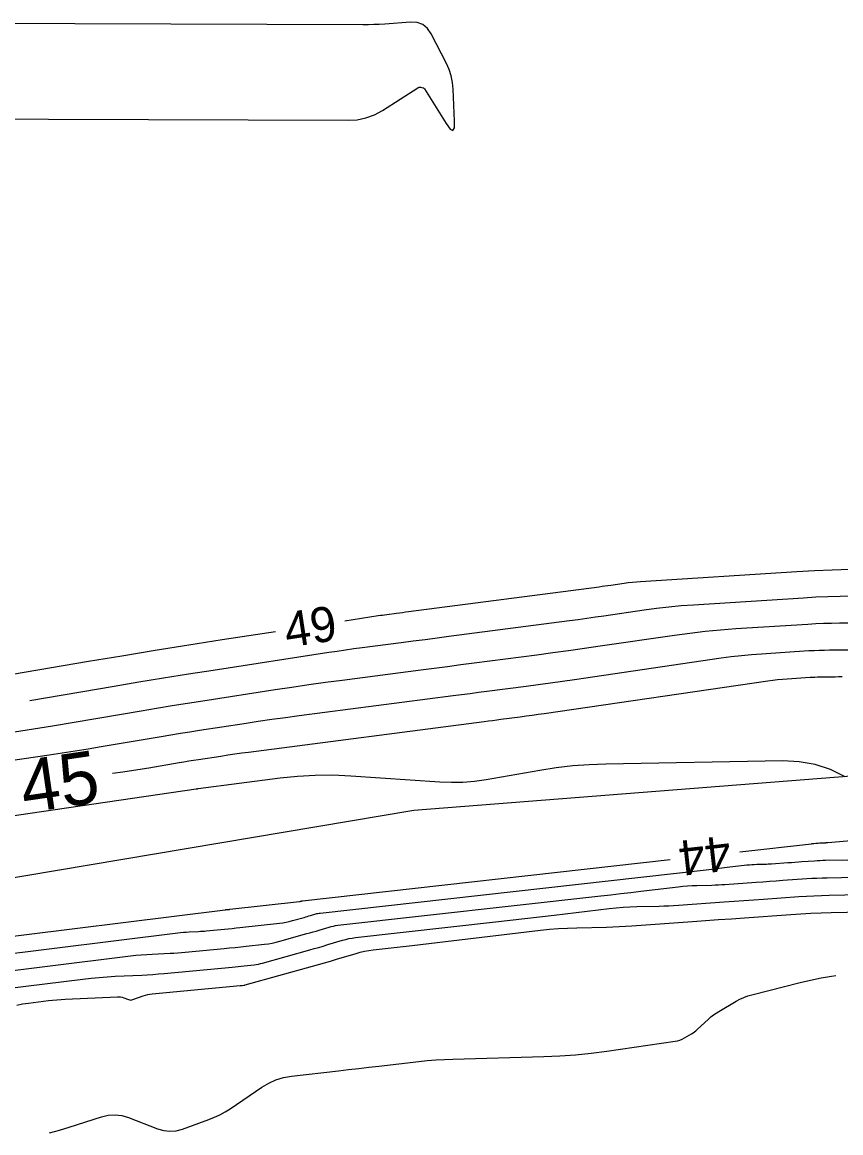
# Model space of a CAD drawing. Extents: x 2384780 to 2405861, y 547869 to 573706.
# Drawn here: x 2396617 to 2396663.8, y 552659.6 to 552722.9 of the extents above; entities that cross this region are included whole.
import ezdxf

# ---------------------------------------------------------------- set-up
doc = ezdxf.new("R2010")
doc.units = 0
for name, color, linetype in [('Old_Level_5', 7, 'Continuous'), ('Old_Level_60', 7, 'Continuous'), ('Old_Level_61', 7, 'Continuous')]:
    doc.layers.add(name, color=color, linetype=linetype)

msp = doc.modelspace()

# ---------------------------------------------------------------- linework, layer by layer
at = {"layer": 'Old_Level_5'}
msp.add_lwpolyline([(2396710.906, 552683.5575), (2396639.3965, 552677.93475), (2396571.0025, 552666.43375), (2396546.2295, 552660.5555)], dxfattribs=at)
at = {"layer": 'Old_Level_60'}
for points in [[(2396664.2955, 552691.687), (2396663.27925, 552691.65825), (2396662.2635, 552691.61525), (2396661.24825, 552691.55775), (2396652.3405, 552690.9895), (2396652.10425, 552690.972), (2396651.8685, 552690.94975), (2396651.63325, 552690.92275), (2396651.3985, 552690.891), (2396650.63275, 552690.77925), (2396650.4685, 552690.7555), (2396650.30425, 552690.7325), (2396650.14, 552690.71), (2396649.9755, 552690.68825), (2396639.09425, 552689.26825), (2396638.92225, 552689.24575), (2396638.75025, 552689.2235)], [(2396664.42725, 552690.16), (2396663.7295, 552690.15025), (2396663.03225, 552690.1305), (2396662.33525, 552690.101), (2396661.6385, 552690.0615), (2396655.35475, 552689.66075), (2396654.64825, 552689.6085), (2396653.94325, 552689.542), (2396653.23975, 552689.461), (2396652.53775, 552689.36575), (2396650.24675, 552689.03125), (2396649.75575, 552688.9605), (2396649.26425, 552688.89175), (2396648.77275, 552688.82475), (2396648.281, 552688.7595), (2396641.39475, 552687.861), (2396640.71425, 552687.77225), (2396640.0335, 552687.6835), (2396639.35275, 552687.59475), (2396638.672, 552687.50625), (2396636.4485, 552687.2175), (2396635.97225, 552687.154), (2396635.49625, 552687.088), (2396635.02075, 552687.019), (2396634.54575, 552686.9475), (2396627.939, 552685.93125), (2396626.52375, 552685.71075), (2396625.1095, 552685.485), (2396623.696, 552685.254), (2396622.28325, 552685.01775), (2396617.4685, 552684.20325)], [(2396638.75025, 552689.2235), (2396638.57825, 552689.201), (2396638.40625, 552689.17875), (2396637.8445, 552689.10575), (2396637.72425, 552689.08975), (2396637.604, 552689.073), (2396637.484, 552689.05575), (2396637.364, 552689.0375), (2396635.445, 552688.74225)], [(2396631.4915, 552688.13425), (2396628.4495, 552687.66625), (2396626.53975, 552687.36875), (2396624.63125, 552687.06425), (2396622.724, 552686.7525), (2396620.81775, 552686.43375), (2396609.89225, 552684.58525)], [(2396665.7875, 552688.634), (2396663.6855, 552688.61975), (2396663.23525, 552688.6135), (2396662.78525, 552688.60075), (2396662.33525, 552688.58175), (2396661.88575, 552688.55625), (2396657.77475, 552688.294), (2396656.89475, 552688.229), (2396656.01675, 552688.146), (2396655.1405, 552688.04525), (2396654.266, 552687.9265), (2396650.0375, 552687.30925), (2396649.13125, 552687.17875), (2396648.2245, 552687.0515), (2396647.317, 552686.92775), (2396646.40925, 552686.80775), (2396642.8445, 552686.3425), (2396642.08075, 552686.24275), (2396641.31675, 552686.14325), (2396640.55275, 552686.04375), (2396639.789, 552685.9445), (2396635.3075, 552685.36225), (2396634.34775, 552685.23475), (2396633.38875, 552685.1015), (2396632.4305, 552684.9625), (2396631.473, 552684.81825), (2396627.35225, 552684.18425), (2396626.46975, 552684.04675), (2396625.5875, 552683.906), (2396624.70575, 552683.762), (2396623.82475, 552683.61475), (2396618.7695, 552682.7595), (2396617.68575, 552682.579), (2396616.60125, 552682.40475)], [(2396664.51225, 552687.09025), (2396663.13025, 552687.08075), (2396662.83425, 552687.0765), (2396662.53825, 552687.06825), (2396662.2425, 552687.05575), (2396661.94675, 552687.039), (2396659.244, 552686.8665), (2396658.6655, 552686.82375), (2396658.08825, 552686.76925), (2396657.512, 552686.703), (2396656.93725, 552686.625), (2396648.55875, 552685.40175), (2396647.872, 552685.303), (2396647.185, 552685.2065), (2396646.49775, 552685.113), (2396645.81, 552685.02175), (2396643.563, 552684.7285), (2396643.0815, 552684.66575), (2396642.6, 552684.603), (2396642.1185, 552684.5405), (2396641.637, 552684.47775), (2396632.848, 552683.33575), (2396632.06375, 552683.2315), (2396631.28, 552683.1225), (2396630.497, 552683.00925), (2396629.7145, 552682.89125), (2396627.16, 552682.49825), (2396626.61275, 552682.413), (2396626.06575, 552682.32575), (2396625.51925, 552682.23625), (2396624.973, 552682.145), (2396621.5345, 552681.56325), (2396620.7975, 552681.44075), (2396620.05975, 552681.322), (2396619.3215, 552681.20775), (2396618.58225, 552681.09725), (2396609.07175, 552679.7035)], [(2396664.02325, 552679.8615), (2396663.17625, 552680.27), (2396662.2985, 552680.55675), (2396661.39, 552680.72225), (2396660.45075, 552680.76625), (2396650.3585, 552680.5885), (2396649.408, 552680.55325), (2396648.461, 552680.48125), (2396647.51775, 552680.37275), (2396646.57775, 552680.22725), (2396643.51325, 552679.692), (2396642.8555, 552679.59725), (2396642.19575, 552679.54275), (2396641.53375, 552679.52825), (2396640.86975, 552679.55375), (2396635.786, 552679.90225), (2396634.7755, 552679.9465), (2396633.7665, 552679.94075), (2396632.759, 552679.88525), (2396631.753, 552679.7795), (2396627.07375, 552679.1715), (2396627.06775, 552679.17075), (2396627.062, 552679.17), (2396627.056, 552679.169), (2396627.05, 552679.16825), (2396627.03075, 552679.16525), (2396627.0265, 552679.1645), (2396627.0225, 552679.16375), (2396627.01825, 552679.16325), (2396627.01425, 552679.1625), (2396626.98825, 552679.158), (2396626.9825, 552679.15725), (2396626.977, 552679.15625), (2396626.9715, 552679.1555), (2396626.96575, 552679.1545), (2396605.793, 552676.05175)], [(2396658, 552675.588), (2396662.1, 552676.0475), (2396662.13, 552676.05075), (2396662.16, 552676.05425), (2396662.19, 552676.05775), (2396662.22, 552676.06125), (2396662.332, 552676.07475), (2396662.346, 552676.07625), (2396662.36, 552676.07725), (2396662.374, 552676.078), (2396662.388, 552676.0785), (2396662.43375, 552676.07975), (2396662.4435, 552676.08), (2396662.45325, 552676.08025), (2396662.463, 552676.08075), (2396662.47275, 552676.0815), (2396662.56625, 552676.08825), (2396662.58625, 552676.0895), (2396662.60625, 552676.091), (2396662.62625, 552676.0925), (2396662.64625, 552676.09375), (2396662.71825, 552676.099), (2396662.7335, 552676.1), (2396662.749, 552676.10075), (2396662.7645, 552676.1015), (2396662.78, 552676.10175), (2396662.90825, 552676.1045), (2396662.93575, 552676.10525), (2396662.96325, 552676.1065), (2396662.99075, 552676.10825), (2396663.018, 552676.1105), (2396667.65425, 552676.51725)], [(2396632.9975, 552672.78), (2396633.01975, 552672.78675), (2396633.0245, 552672.788), (2396633.02925, 552672.789), (2396633.03425, 552672.79), (2396633.039, 552672.79075), (2396654.02475, 552675.1425)], [(2396609.1405, 552667.89225), (2396623.21075, 552669.6425), (2396623.52075, 552669.67825), (2396623.8315, 552669.70775), (2396624.1425, 552669.73125), (2396624.45425, 552669.749), (2396625.47325, 552669.79675), (2396625.6915, 552669.80825), (2396625.9095, 552669.82225), (2396626.1275, 552669.839), (2396626.345, 552669.85825), (2396628.5575, 552670.06675), (2396628.87525, 552670.09725), (2396629.193, 552670.12925), (2396629.5105, 552670.16275), (2396629.828, 552670.1975), (2396630.86475, 552670.3135), (2396631.086, 552670.3425), (2396631.3055, 552670.38075), (2396631.52325, 552670.4275), (2396631.7395, 552670.48325), (2396633.28725, 552670.915), (2396633.4625, 552670.96425), (2396633.6375, 552671.0145), (2396633.81225, 552671.0655), (2396633.98675, 552671.1175), (2396634.55625, 552671.28875), (2396634.679, 552671.3225), (2396634.80275, 552671.35075), (2396634.92775, 552671.3735), (2396635.05375, 552671.3905), (2396650.063, 552673.0725), (2396650.634, 552673.137), (2396651.2045, 552673.2025), (2396651.775, 552673.269), (2396652.3455, 552673.3365), (2396654.47825, 552673.59075), (2396654.743, 552673.619), (2396655.008, 552673.641), (2396655.27375, 552673.65675), (2396655.53975, 552673.666), (2396656.40925, 552673.68625), (2396656.59575, 552673.6915), (2396656.782, 552673.69925), (2396656.968, 552673.70925), (2396657.154, 552673.72125), (2396658.93025, 552673.848), (2396659.31075, 552673.875), (2396659.6915, 552673.90225), (2396660.072, 552673.92925), (2396660.45275, 552673.95625), (2396661.82025, 552674.0535), (2396662.1135, 552674.0725), (2396662.40675, 552674.08775), (2396662.70025, 552674.0995), (2396662.994, 552674.1075), (2396665.435, 552674.15925)], [(2396613.818, 552667.492), (2396620.502, 552668.3235), (2396620.9615, 552668.37625), (2396621.42175, 552668.42), (2396621.88275, 552668.455), (2396622.3445, 552668.481), (2396623.854, 552668.552), (2396624.17725, 552668.569), (2396624.50025, 552668.59), (2396624.82325, 552668.6145), (2396625.14575, 552668.643), (2396629.019, 552669.008), (2396629.192, 552669.0245), (2396629.365, 552669.042), (2396629.53775, 552669.06025), (2396629.71075, 552669.07925), (2396630.275, 552669.14225), (2396630.3955, 552669.15825), (2396630.515, 552669.17875), (2396630.6335, 552669.20425), (2396630.75125, 552669.23475), (2396633.44575, 552669.98625), (2396633.70525, 552670.0595), (2396633.96425, 552670.13375), (2396634.223, 552670.2095), (2396634.48125, 552670.28625), (2396635.3245, 552670.53975), (2396635.50625, 552670.58975), (2396635.6895, 552670.63175), (2396635.8745, 552670.66525), (2396636.061, 552670.69025), (2396644.04475, 552671.585), (2396644.88575, 552671.68), (2396645.72675, 552671.7765), (2396646.56775, 552671.8745), (2396647.40825, 552671.974), (2396650.5515, 552672.34875), (2396650.9415, 552672.3905), (2396651.33225, 552672.423), (2396651.7235, 552672.446), (2396652.1155, 552672.45975), (2396653.39725, 552672.4895), (2396653.67175, 552672.4975), (2396653.94625, 552672.50875), (2396654.2205, 552672.52325), (2396654.4945, 552672.54125), (2396657.11225, 552672.72775), (2396657.67325, 552672.76775), (2396658.234, 552672.80775), (2396658.795, 552672.84775), (2396659.356, 552672.8875), (2396661.3715, 552673.03075), (2396661.8035, 552673.05875), (2396662.23575, 552673.08125), (2396662.66825, 552673.0985), (2396663.101, 552673.11025), (2396666.69825, 552673.1865)], [(2396599.7855, 552668.6925), (2396628.62775, 552672.28075), (2396628.63925, 552672.282), (2396628.65075, 552672.283), (2396628.66225, 552672.284), (2396628.67375, 552672.28475), (2396628.7115, 552672.2865), (2396628.71975, 552672.28675), (2396628.72775, 552672.28725), (2396628.73575, 552672.288), (2396628.744, 552672.28875), (2396628.81775, 552672.29575), (2396628.83375, 552672.29725), (2396628.8495, 552672.29875), (2396628.86525, 552672.3005), (2396628.881, 552672.30225), (2396632.865, 552672.7475), (2396632.879, 552672.74925), (2396632.89275, 552672.75175), (2396632.90675, 552672.75475), (2396632.92025, 552672.75825), (2396632.97025, 552672.772), (2396632.977, 552672.774), (2396632.98375, 552672.776), (2396632.99075, 552672.778), (2396632.9975, 552672.78)], [(2396651.83525, 552671.36125), (2396655.29425, 552671.60775), (2396656.0355, 552671.6605), (2396656.77675, 552671.71325), (2396657.518, 552671.766), (2396658.25925, 552671.81875), (2396660.9225, 552672.008), (2396661.4935, 552672.045), (2396662.0645, 552672.07475), (2396662.63625, 552672.0975), (2396663.208, 552672.11325), (2396668.559, 552672.2265), (2396669.2785, 552672.24775), (2396669.9975, 552672.281), (2396670.71575, 552672.326), (2396671.4335, 552672.383), (2396673.77675, 552672.5885), (2396674.27875, 552672.62025), (2396674.78025, 552672.627), (2396675.28175, 552672.60925), (2396675.783, 552672.5665), (2396677.71825, 552672.35425)], [(2396616.71825, 552666.83825), (2396617.058, 552666.90475), (2396617.401, 552666.95575), (2396618.52725, 552667.09575), (2396618.769, 552667.1235), (2396619.011, 552667.1465), (2396619.25325, 552667.165), (2396619.496, 552667.17875), (2396622.46775, 552667.318), (2396622.5595, 552667.31775), (2396622.65, 552667.308), (2396622.73875, 552667.289), (2396622.82625, 552667.2605), (2396623.10925, 552667.15225), (2396623.17, 552667.1345), (2396623.23075, 552667.12825), (2396623.29175, 552667.13325), (2396623.35275, 552667.1495), (2396623.942, 552667.36075), (2396624.06925, 552667.40175), (2396624.198, 552667.43475), (2396624.329, 552667.45975), (2396624.4615, 552667.47625), (2396629.4805, 552667.94925), (2396629.50875, 552667.952), (2396629.537, 552667.95475), (2396629.56525, 552667.95775), (2396629.59325, 552667.96075), (2396629.68525, 552667.971), (2396629.705, 552667.97375), (2396629.7245, 552667.977), (2396629.74375, 552667.98125), (2396629.763, 552667.98625), (2396633.60425, 552669.05775), (2396633.94775, 552669.1545), (2396634.291, 552669.253), (2396634.63375, 552669.35325), (2396634.976, 552669.45525), (2396636.093, 552669.79075), (2396636.3335, 552669.85725), (2396636.57625, 552669.9125), (2396636.821, 552669.95675), (2396637.06825, 552669.99025), (2396639.29525, 552670.23975), (2396639.77225, 552670.29375), (2396640.24925, 552670.3485), (2396640.72625, 552670.404), (2396641.20325, 552670.4605), (2396646.6245, 552671.10675), (2396647.14, 552671.162), (2396647.65625, 552671.205), (2396648.17325, 552671.2355), (2396648.6915, 552671.2535), (2396650.385, 552671.29275), (2396650.748, 552671.30325), (2396651.1105, 552671.31825), (2396651.473, 552671.3375), (2396651.83525, 552671.36125)], [(2396656.81, 552666.483), (2396657.79575, 552667.06375), (2396658.01025, 552667.18), (2396658.2315, 552667.28025), (2396658.45925, 552667.3645), (2396658.6935, 552667.4325), (2396661.4525, 552668.1285), (2396662.04525, 552668.2685), (2396662.64175, 552668.39025), (2396663.2415, 552668.49375), (2396663.483, 552668.52775)], [(2396618.596, 552659.543), (2396619.16175, 552659.70125), (2396619.7235, 552659.87375), (2396621.55275, 552660.461), (2396621.94375, 552660.55275), (2396622.33275, 552660.57625), (2396622.72, 552660.5315), (2396623.1055, 552660.4185), (2396624.7605, 552659.78525), (2396625.1155, 552659.6825), (2396625.47125, 552659.64575), (2396625.82775, 552659.675), (2396626.18475, 552659.77025), (2396627.69375, 552660.311), (2396628.01225, 552660.4365), (2396628.32075, 552660.581), (2396628.61975, 552660.745), (2396628.909, 552660.92825), (2396630.71075, 552662.15), (2396631.1065, 552662.38575), (2396631.52175, 552662.5695), (2396631.95625, 552662.701), (2396632.41, 552662.78025), (2396635.0955, 552663.08925), (2396635.671, 552663.15575), (2396636.2465, 552663.22225), (2396636.822, 552663.28925), (2396637.39725, 552663.35625), (2396639.66875, 552663.622), (2396640.156, 552663.6735), (2396640.644, 552663.714), (2396641.13275, 552663.74375), (2396641.62225, 552663.76225), (2396646.8155, 552663.90175), (2396647.71875, 552663.9395), (2396648.61975, 552664.00375), (2396649.51825, 552664.0945), (2396650.41475, 552664.21175), (2396654.30825, 552664.78025), (2396654.448, 552664.80725), (2396654.5835, 552664.84725), (2396654.7145, 552664.9), (2396654.841, 552664.9655), (2396655.24725, 552665.2), (2396655.3325, 552665.25275), (2396655.4145, 552665.30975), (2396655.49325, 552665.3715), (2396655.5685, 552665.43775), (2396656.21075, 552666.03575), (2396656.3515, 552666.16), (2396656.49825, 552666.27575), (2396656.651, 552666.3835), (2396656.81, 552666.483)]]:
    msp.add_lwpolyline(points, dxfattribs=at)
at = {"layer": 'Old_Level_61'}
for points in [[(2396601.4035, 552717.43075), (2396635.6365, 552717.31275), (2396636.15875, 552717.347), (2396636.66025, 552717.453), (2396637.141, 552717.63075), (2396637.60075, 552717.88075), (2396639.62825, 552719.17), (2396639.664, 552719.18825), (2396639.701, 552719.1985), (2396639.7395, 552719.201), (2396639.77925, 552719.1955), (2396639.911, 552719.16475), (2396639.93775, 552719.15575), (2396639.96125, 552719.1425), (2396639.98125, 552719.1245), (2396639.99825, 552719.10225), (2396641.2355, 552717.12125), (2396641.4645, 552716.81225), (2396641.622, 552716.7345), (2396641.70775, 552716.88775), (2396641.72175, 552717.27225), (2396641.64225, 552719.089), (2396641.605, 552719.473), (2396641.52725, 552719.84625), (2396641.409, 552720.2085), (2396641.25025, 552720.56), (2396640.38, 552722.24325), (2396640.166, 552722.55525), (2396639.89775, 552722.77025), (2396639.5745, 552722.88775), (2396639.19675, 552722.908), (2396637.73475, 552722.8055), (2396637.4215, 552722.78625), (2396637.108, 552722.773), (2396636.79425, 552722.7655), (2396636.48025, 552722.7635), (2396603.58225, 552722.877)], [(2396663.844, 552685.56875), (2396663.64175, 552685.55725), (2396663.4395, 552685.54975), (2396663.237, 552685.54625), (2396662.575, 552685.54175), (2396662.433, 552685.53975), (2396662.29125, 552685.53575), (2396662.1495, 552685.52975), (2396662.008, 552685.52175), (2396660.71325, 552685.43925), (2396660.436, 552685.41875), (2396660.1595, 552685.3925), (2396659.8835, 552685.36075), (2396659.60825, 552685.3235), (2396646.82375, 552683.457), (2396646.485, 552683.40825), (2396646.146, 552683.36075), (2396645.80675, 552683.3145), (2396645.46725, 552683.2695), (2396644.3585, 552683.12475), (2396644.121, 552683.09375), (2396643.88325, 552683.06275), (2396643.64575, 552683.032), (2396643.408, 552683.001), (2396629.96075, 552681.2535), (2396629.56575, 552681.201), (2396629.171, 552681.14625), (2396628.7765, 552681.089), (2396628.38225, 552681.02975), (2396627.09525, 552680.83175), (2396626.81975, 552680.78875), (2396626.544, 552680.74475), (2396626.26875, 552680.69975), (2396625.9935, 552680.65375), (2396624.2615, 552680.36075), (2396623.89, 552680.299), (2396623.5185, 552680.23925), (2396623.1465, 552680.1815), (2396622.774, 552680.126), (2396622.195, 552680.041)], [(2396604.463, 552668.2925), (2396625.91925, 552670.96175), (2396626.08, 552670.98), (2396626.241, 552670.9955), (2396626.4025, 552671.00775), (2396626.564, 552671.01675), (2396627.09225, 552671.0415), (2396627.2055, 552671.0475), (2396627.3185, 552671.05475), (2396627.4315, 552671.0635), (2396627.5445, 552671.0735), (2396628.57825, 552671.17075), (2396628.79975, 552671.19225), (2396629.02125, 552671.2145), (2396629.2425, 552671.23775), (2396629.46375, 552671.262), (2396631.7265, 552671.515), (2396631.913, 552671.5395), (2396632.098, 552671.57175), (2396632.28175, 552671.61125), (2396632.464, 552671.658), (2396633.12875, 552671.8435), (2396633.21975, 552671.86925), (2396633.31075, 552671.89525), (2396633.4015, 552671.92175), (2396633.492, 552671.94875), (2396633.788, 552672.03775), (2396633.85175, 552672.05525), (2396633.916, 552672.07), (2396633.981, 552672.08175), (2396634.0465, 552672.0905), (2396656.0815, 552674.56), (2396656.382, 552674.59375), (2396656.68225, 552674.62825), (2396656.9825, 552674.66325), (2396657.28275, 552674.69875), (2396658.40525, 552674.83275), (2396658.5445, 552674.8475), (2396658.684, 552674.85925), (2396658.82375, 552674.8675), (2396658.96375, 552674.87225), (2396659.4215, 552674.883), (2396659.5195, 552674.88575), (2396659.6175, 552674.88975), (2396659.7155, 552674.895), (2396659.8135, 552674.9015), (2396660.74825, 552674.968), (2396660.9485, 552674.98225), (2396661.14875, 552674.9965), (2396661.34925, 552675.01075), (2396661.5495, 552675.025), (2396662.26925, 552675.07625), (2396662.4235, 552675.08625), (2396662.578, 552675.09425), (2396662.73225, 552675.1005), (2396662.887, 552675.10475), (2396664.1715, 552675.13175)]]:
    msp.add_lwpolyline(points, dxfattribs=at)

# ---------------------------------------------------------------- texts
at = {"layer": 'Old_Level_60'}
for s, rotation, p in [('49', 8.74515, (2396632.15725, 552687.22475)), ('44', 186.39425, (2396657.372, 552676.52375))]:
    msp.add_text(s, height=2, rotation=rotation, dxfattribs=at).set_placement(p)
at = {"layer": 'Old_Level_61'}
msp.add_text('45', height=3, rotation=8.3370194, dxfattribs=at).set_placement((2396617.1655, 552677.788))

doc.saveas('drawing.dxf')
